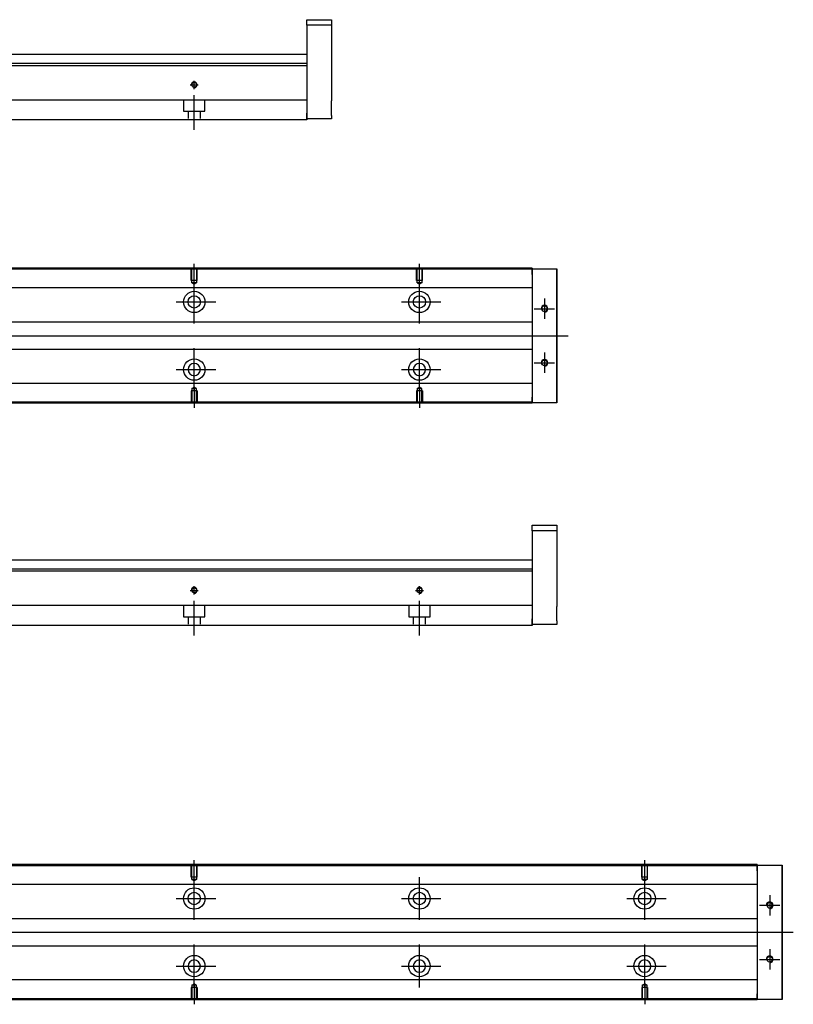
# Model space of a CAD drawing. Header units: millimetres. Extents: x -212 to 3135, y -1694 to 860.
# Tile 466 of 565: x 1177 to 1520, y -1300 to -863. Entities that reach past the tile are written whole.
import ezdxf
from ezdxf.lldxf.tags import DXFTag

# ---------------------------------------------------------------- set-up
doc = ezdxf.new("R2010")
doc.units = ezdxf.units.MM
doc.layers.get('0').update_dxf_attribs({"linetype": 'CONTINUOUS'})
doc.layers.add('2', color=7, linetype='CONTINUOUS', true_color=0xffffff)
tags = doc.linetypes.add('DASHED', pattern=[25.72, 12.86, -12.86]).pattern_tags.tags
tags[6:7] = [DXFTag(74, 4), DXFTag(75, 0), DXFTag(340, '0'), DXFTag(46, 0.0), DXFTag(50, 0.0), DXFTag(44, 0.0), DXFTag(45, 0.0)]
tags[4:5] = [DXFTag(74, 4), DXFTag(75, 0), DXFTag(340, '0'), DXFTag(46, 0.0), DXFTag(50, 0.0), DXFTag(44, 0.0), DXFTag(45, 0.0)]

msp = doc.modelspace()

# ---------------------------------------------------------------- linework, layer by layer
at = {"linetype": 'Continuous'}
for p, q in [((1404.43, -973.65), (1086.43, -973.65)), ((1404.43, -973.15), (1086.56, -973.15)), ((1404.43, -973.15), (1404.43, -973.44)), ((1404.43, -975.94), (1404.43, -973.44)), ((1404.43, -973.44), (1415.43, -973.44)), ((1415.43, -973.44), (1415.43, -975.94)), ((1415.43, -973.44), (1415.43, -973.44)), ((1415.43, -973.44), (1415.43, -973.44)), ((1415.43, -973.44), (1415.43, -977.26)), ((1415.43, -977.26), (1415.43, -973.44)), ((1415.43, -973.44), (1415.43, -977.26)), ((1404.43, -975.94), (1404.43, -1030.44)), ((1415.43, -975.94), (1415.43, -974.44)), ((1415.43, -977.26), (1415.43, -974.44)), ((1415.43, -975.94), (1415.43, -1030.44)), ((1415.43, -1030.44), (1415.43, -975.94)), ((1404.43, -981.97), (1137.22, -981.97)), ((1404.43, -997.19), (1139.72, -997.19)), ((1139.72, -1009.19), (1404.43, -1009.19)), ((1404.43, -1024.32), (1137.22, -1024.32)), ((1404.43, -1032.94), (1404.43, -1030.44)), ((1415.43, -1029.13), (1415.43, -1032.94)), ((1415.43, -1031.94), (1415.43, -1029.13)), ((1415.43, -1029.13), (1415.43, -1032.94)), ((1415.43, -1032.94), (1415.43, -1029.13)), ((1415.43, -1031.94), (1415.43, -1030.44)), ((1415.43, -1030.44), (1415.43, -1032.94)), ((1404.43, -1033.15), (1071.18, -1033.15)), ((1404.43, -1032.65), (1071.31, -1032.65)), ((1404.43, -1032.94), (1404.43, -1033.15)), ((1415.43, -1032.94), (1404.43, -1032.94)), ((1415.43, -1032.94), (1415.43, -1032.94)), ((1415.43, -1032.94), (1415.43, -1032.94)), ((1504.43, -1238.36), (1086.43, -1238.36)), ((1504.43, -1237.86), (1086.56, -1237.86)), ((1504.43, -1237.86), (1504.43, -1238.16)), ((1504.43, -1240.66), (1504.43, -1238.16)), ((1504.43, -1238.16), (1515.43, -1238.16)), ((1504.43, -1240.66), (1504.43, -1295.16)), ((1515.43, -1238.16), (1515.43, -1240.66)), ((1515.43, -1238.16), (1515.43, -1238.16)), ((1515.43, -1238.16), (1515.43, -1238.16)), ((1515.43, -1238.16), (1515.43, -1241.97)), ((1515.43, -1241.97), (1515.43, -1238.16)), ((1515.43, -1238.16), (1515.43, -1241.97)), ((1515.43, -1240.66), (1515.43, -1239.16)), ((1515.43, -1241.97), (1515.43, -1239.16)), ((1515.43, -1240.66), (1515.43, -1295.16)), ((1515.43, -1295.16), (1515.43, -1240.66)), ((1504.43, -1246.68), (1137.22, -1246.68)), ((1504.43, -1261.91), (1139.72, -1261.91)), ((1139.72, -1273.91), (1504.43, -1273.91)), ((1504.43, -1289.03), (1137.22, -1289.03)), ((1504.43, -1297.36), (1071.31, -1297.36)), ((1504.43, -1297.66), (1504.43, -1295.16)), ((1515.43, -1293.84), (1515.43, -1297.66)), ((1515.43, -1296.65), (1515.43, -1293.84)), ((1515.43, -1293.84), (1515.43, -1297.66)), ((1515.43, -1297.66), (1515.43, -1293.84)), ((1515.43, -1296.65), (1515.43, -1295.16)), ((1515.43, -1295.16), (1515.43, -1297.66)), ((1504.43, -1297.86), (1071.18, -1297.86)), ((1504.43, -1297.66), (1504.43, -1297.86)), ((1515.43, -1297.66), (1504.43, -1297.66)), ((1515.43, -1297.66), (1515.43, -1297.66)), ((1515.43, -1297.66), (1515.43, -1297.66))]:
    msp.add_line(p, q, dxfattribs=at)
at = {"linetype": 'DASHED', "ltscale": 0.1}
for p, q in [((1253.13, -978.74), (1253.13, -973.74)), ((1253.35, -979.74), (1253.35, -973.74)), ((1255.5, -973.74), (1255.5, -979.74)), ((1255.73, -978.74), (1255.73, -973.74)), ((1353.13, -978.74), (1353.13, -973.74)), ((1353.35, -979.74), (1353.35, -973.74)), ((1355.5, -973.74), (1355.5, -979.74)), ((1355.73, -978.74), (1355.73, -973.74)), ((1255.73, -978.74), (1253.13, -978.74)), ((1255.5, -979.74), (1253.35, -979.74)), ((1253.35, -979.74), (1254.43, -980.36)), ((1255.5, -979.74), (1254.43, -980.36)), ((1355.73, -978.74), (1353.13, -978.74)), ((1355.5, -979.74), (1353.35, -979.74)), ((1353.35, -979.74), (1354.43, -980.36)), ((1355.5, -979.74), (1354.43, -980.36)), ((1253.35, -1026.65), (1254.43, -1026.02)), ((1253.35, -1026.65), (1253.35, -1032.65)), ((1255.5, -1026.65), (1253.35, -1026.65)), ((1255.5, -1026.65), (1254.43, -1026.02)), ((1255.5, -1032.65), (1255.5, -1026.65)), ((1353.35, -1026.65), (1354.43, -1026.02)), ((1353.35, -1026.65), (1353.35, -1032.65)), ((1355.5, -1026.65), (1353.35, -1026.65)), ((1355.5, -1026.65), (1354.43, -1026.02)), ((1355.5, -1032.65), (1355.5, -1026.65)), ((1255.73, -1027.65), (1253.13, -1027.65)), ((1253.13, -1027.65), (1253.13, -1032.65)), ((1255.73, -1027.65), (1255.73, -1032.65)), ((1355.73, -1027.65), (1353.13, -1027.65)), ((1353.13, -1027.65), (1353.13, -1032.65)), ((1355.73, -1027.65), (1355.73, -1032.65)), ((1253.13, -1243.45), (1253.13, -1238.45)), ((1253.35, -1244.45), (1253.35, -1238.45)), ((1255.5, -1238.45), (1255.5, -1244.45)), ((1255.73, -1243.45), (1255.73, -1238.45)), ((1453.13, -1243.45), (1453.13, -1238.45)), ((1453.35, -1244.45), (1453.35, -1238.45)), ((1455.5, -1238.45), (1455.5, -1244.45)), ((1455.73, -1243.45), (1455.73, -1238.45)), ((1255.73, -1243.45), (1253.13, -1243.45)), ((1255.5, -1244.45), (1253.35, -1244.45)), ((1253.35, -1244.45), (1254.43, -1245.07)), ((1255.5, -1244.45), (1254.43, -1245.07)), ((1455.73, -1243.45), (1453.13, -1243.45)), ((1455.5, -1244.45), (1453.35, -1244.45)), ((1453.35, -1244.45), (1454.43, -1245.07)), ((1455.5, -1244.45), (1454.43, -1245.07)), ((1255.73, -1292.36), (1253.13, -1292.36)), ((1253.13, -1292.36), (1253.13, -1297.36)), ((1253.35, -1291.36), (1254.43, -1290.74)), ((1253.35, -1291.36), (1253.35, -1297.36)), ((1255.5, -1291.36), (1253.35, -1291.36)), ((1255.5, -1291.36), (1254.43, -1290.74)), ((1255.5, -1297.36), (1255.5, -1291.36)), ((1255.73, -1292.36), (1255.73, -1297.36)), ((1455.73, -1292.36), (1453.13, -1292.36)), ((1453.13, -1292.36), (1453.13, -1297.36)), ((1453.35, -1291.36), (1454.43, -1290.74)), ((1453.35, -1291.36), (1453.35, -1297.36)), ((1455.5, -1291.36), (1453.35, -1291.36)), ((1455.5, -1291.36), (1454.43, -1290.74)), ((1455.5, -1297.36), (1455.5, -1291.36)), ((1455.73, -1292.36), (1455.73, -1297.36))]:
    msp.add_line(p, q, dxfattribs=at)
for p, q in [((1254.43, -980.36), (1254.43, -971.24)), ((1354.43, -980.36), (1354.43, -971.24)), ((1254.43, -997.72), (1254.43, -978.67)), ((1354.43, -997.72), (1354.43, -978.67)), ((1409.93, -986.69), (1409.93, -995.69)), ((1246.48, -988.19), (1263.95, -988.19)), ((1346.48, -988.19), (1363.95, -988.19)), ((1405.43, -991.19), (1414.43, -991.19)), ((1078.86, -1003.19), (1420.43, -1003.19)), ((1254.43, -1027.72), (1254.43, -1008.67)), ((1354.43, -1027.72), (1354.43, -1008.67)), ((1409.93, -1010.69), (1409.93, -1019.69)), ((1405.43, -1015.19), (1414.43, -1015.19)), ((1246.48, -1018.19), (1263.95, -1018.19)), ((1346.48, -1018.19), (1363.95, -1018.19)), ((1254.43, -1026.02), (1254.43, -1035.15)), ((1354.43, -1026.02), (1354.43, -1035.15)), ((1254.43, -1245.07), (1254.43, -1235.95)), ((1454.43, -1245.07), (1454.43, -1235.95)), ((1254.43, -1262.43), (1254.43, -1243.38)), ((1354.43, -1262.43), (1354.43, -1243.38)), ((1454.43, -1262.43), (1454.43, -1243.38)), ((1246.48, -1252.91), (1263.95, -1252.91)), ((1346.48, -1252.91), (1363.95, -1252.91)), ((1446.48, -1252.91), (1463.95, -1252.91)), ((1509.93, -1251.4), (1509.93, -1260.4)), ((1505.43, -1255.9), (1514.43, -1255.9)), ((1078.86, -1267.91), (1520.43, -1267.91)), ((1254.43, -1292.43), (1254.43, -1273.38)), ((1354.43, -1292.43), (1354.43, -1273.38)), ((1454.43, -1292.43), (1454.43, -1273.38)), ((1509.93, -1275.4), (1509.93, -1284.4)), ((1505.43, -1279.9), (1514.43, -1279.9)), ((1246.48, -1282.91), (1263.95, -1282.91)), ((1346.48, -1282.91), (1363.95, -1282.91)), ((1446.48, -1282.91), (1463.95, -1282.91)), ((1254.43, -1290.74), (1254.43, -1299.86)), ((1454.43, -1290.74), (1454.43, -1299.86))]:
    msp.add_line(p, q)
at = {"linetype": 'DASHED'}
for p, q in [((1404.43, -973.44), (1404.43, -973.65)), ((1404.43, -973.44), (1404.43, -975.94)), ((1404.43, -973.65), (1404.43, -974.65)), ((1404.43, -974.65), (1404.43, -980.97)), ((1404.43, -980.97), (1404.43, -981.97)), ((1404.43, -981.97), (1404.43, -983.51)), ((1404.43, -983.51), (1404.43, -987.07)), ((1404.43, -987.07), (1404.43, -988.99)), ((1404.43, -988.99), (1404.43, -992.69)), ((1404.43, -1013.69), (1404.43, -1017.3)), ((1404.43, -1017.3), (1404.43, -1019.22)), ((1404.43, -1019.22), (1404.43, -1022.78)), ((1404.43, -1022.78), (1404.43, -1024.32)), ((1404.43, -1024.32), (1404.43, -1025.32)), ((1404.43, -1025.32), (1404.43, -1031.65)), ((1404.43, -1030.44), (1404.43, -1032.94)), ((1404.43, -1031.65), (1404.43, -1032.65)), ((1404.43, -1032.65), (1404.43, -1032.94)), ((1504.43, -1238.16), (1504.43, -1238.36)), ((1504.43, -1238.16), (1504.43, -1240.66)), ((1504.43, -1238.36), (1504.43, -1239.36)), ((1504.43, -1239.36), (1504.43, -1245.68)), ((1504.43, -1245.68), (1504.43, -1246.68)), ((1504.43, -1246.68), (1504.43, -1248.23)), ((1504.43, -1248.23), (1504.43, -1251.79)), ((1504.43, -1251.79), (1504.43, -1253.7)), ((1504.43, -1253.7), (1504.43, -1257.41)), ((1504.43, -1278.4), (1504.43, -1282.01)), ((1504.43, -1282.01), (1504.43, -1283.93)), ((1504.43, -1283.93), (1504.43, -1287.49)), ((1504.43, -1287.49), (1504.43, -1289.03)), ((1504.43, -1289.03), (1504.43, -1290.03)), ((1504.43, -1290.03), (1504.43, -1296.36)), ((1504.43, -1295.16), (1504.43, -1297.66)), ((1504.43, -1296.36), (1504.43, -1297.36)), ((1504.43, -1297.36), (1504.43, -1297.66))]:
    msp.add_line(p, q, dxfattribs=at)
at = {"linetype": 'Continuous'}
for centre, radius in [((1254.43, -988.19), 4.75), ((1254.43, -988.19), 2.75), ((1354.43, -988.19), 4.75), ((1354.43, -988.19), 2.75), ((1254.43, -1018.19), 4.75), ((1354.43, -1018.19), 4.75), ((1409.93, -1015.19), 1.23), ((1254.43, -1252.91), 4.75), ((1354.43, -1252.91), 4.75), ((1454.43, -1252.91), 4.75), ((1254.43, -1252.91), 2.75), ((1354.43, -1252.91), 2.75), ((1454.43, -1252.91), 2.75), ((1254.43, -1282.91), 4.75), ((1354.43, -1282.91), 4.75), ((1454.43, -1282.91), 4.75), ((1509.93, -1279.9), 1.23)]:
    msp.add_circle(centre, radius, dxfattribs=at)
at = {"linetype": 'Continuous', "extrusion": (0, 0, -1)}
for centre, radius in [((-1409.93, -991.19), 1.23), ((-1254.43, -1018.19), 2.75), ((-1354.43, -1018.19), 2.75), ((-1509.93, -1255.9), 1.23), ((-1254.43, -1282.91), 2.75), ((-1354.43, -1282.91), 2.75), ((-1454.43, -1282.91), 2.75)]:
    msp.add_circle(centre, radius, dxfattribs=at)
for centre in [(1409.93, -991.19), (1409.93, -1015.19), (1509.93, -1255.9), (1509.93, -1279.9)]:
    msp.add_arc(centre, 1.5, 270, 180)
at = {"linetype": 'Continuous'}
for points, knots in [([(1415.43, -977.26), (1415.43, -977.44), (1415.43, -977.62), (1415.43, -977.97), (1415.43, -978.15), (1415.43, -978.49), (1415.43, -978.65), (1415.43, -978.97), (1415.43, -979.12), (1415.43, -979.4), (1415.43, -979.54), (1415.43, -979.78), (1415.43, -979.89), (1415.43, -980.09), (1415.43, -980.17), (1415.43, -980.31), (1415.43, -980.37), (1415.43, -980.46), (1415.43, -980.48), (1415.43, -980.51), (1415.43, -980.51), (1415.43, -980.48), (1415.43, -980.45), (1415.43, -980.35), (1415.43, -980.29), (1415.43, -980.14), (1415.43, -980.06), (1415.43, -979.86), (1415.43, -979.74), (1415.43, -979.5), (1415.43, -979.36), (1415.43, -979.07), (1415.43, -978.92), (1415.43, -978.6), (1415.43, -978.44), (1415.43, -978.26), (1415.43, -977.94), (1415.43, -977.6), (1415.43, -977.26)], [0, 0, 0, 0, 0.052893, 0.052893, 0.105785, 0.105785, 0.158678, 0.158678, 0.211571, 0.211571, 0.264464, 0.264464, 0.317356, 0.317356, 0.370249, 0.370249, 0.423142, 0.423142, 0.476034, 0.476034, 0.528927, 0.528927, 0.58182, 0.58182, 0.634712, 0.634712, 0.687605, 0.687605, 0.740498, 0.740498, 0.793391, 0.793391, 0.846283, 0.846283, 0.899176, 0.899176, 0.899176, 1, 1, 1, 1]), ([(1415.43, -977.26), (1415.43, -977.44), (1415.43, -977.62), (1415.43, -977.97), (1415.43, -978.15), (1415.43, -978.49), (1415.43, -978.65), (1415.43, -978.97), (1415.43, -979.12), (1415.43, -979.4), (1415.43, -979.54), (1415.43, -979.78), (1415.43, -979.89), (1415.43, -980.09), (1415.43, -980.17), (1415.43, -980.31), (1415.43, -980.37), (1415.43, -980.46), (1415.43, -980.48), (1415.43, -980.51), (1415.43, -980.51), (1415.43, -980.48), (1415.43, -980.45), (1415.43, -980.35), (1415.43, -980.29), (1415.43, -980.14), (1415.43, -980.06), (1415.43, -979.86), (1415.43, -979.74), (1415.43, -979.5), (1415.43, -979.36), (1415.43, -979.07), (1415.43, -978.92), (1415.43, -978.6), (1415.43, -978.44), (1415.43, -978.26), (1415.43, -977.94), (1415.43, -977.6), (1415.43, -977.26)], [0, 0, 0, 0, 0.052893, 0.052893, 0.105785, 0.105785, 0.158678, 0.158678, 0.211571, 0.211571, 0.264464, 0.264464, 0.317356, 0.317356, 0.370249, 0.370249, 0.423142, 0.423142, 0.476034, 0.476034, 0.528927, 0.528927, 0.58182, 0.58182, 0.634712, 0.634712, 0.687605, 0.687605, 0.740498, 0.740498, 0.793391, 0.793391, 0.846283, 0.846283, 0.899176, 0.899176, 0.899176, 1, 1, 1, 1]), ([(1415.43, -1029.13), (1415.43, -1028.95), (1415.43, -1028.77), (1415.43, -1028.41), (1415.43, -1028.24), (1415.43, -1027.9), (1415.43, -1027.73), (1415.43, -1027.42), (1415.43, -1027.27), (1415.43, -1026.98), (1415.43, -1026.85), (1415.43, -1026.61), (1415.43, -1026.5), (1415.43, -1026.3), (1415.43, -1026.22), (1415.43, -1026.07), (1415.43, -1026.02), (1415.43, -1025.93), (1415.43, -1025.9), (1415.43, -1025.88), (1415.43, -1025.88), (1415.43, -1025.91), (1415.43, -1025.94), (1415.43, -1026.03), (1415.43, -1026.09), (1415.43, -1026.24), (1415.43, -1026.33), (1415.43, -1026.53), (1415.43, -1026.64), (1415.43, -1026.89), (1415.43, -1027.03), (1415.43, -1027.31), (1415.43, -1027.47), (1415.43, -1027.78), (1415.43, -1027.95), (1415.43, -1028.28), (1415.43, -1028.45), (1415.43, -1028.78), (1415.43, -1028.96), (1415.43, -1029.13)], [0, 0, 0, 0, 0.052926, 0.052926, 0.105852, 0.105852, 0.158778, 0.158778, 0.211704, 0.211704, 0.26463, 0.26463, 0.317556, 0.317556, 0.370482, 0.370482, 0.423408, 0.423408, 0.476333, 0.476333, 0.529259, 0.529259, 0.582185, 0.582185, 0.635111, 0.635111, 0.688037, 0.688037, 0.740963, 0.740963, 0.793889, 0.793889, 0.846815, 0.846815, 0.899741, 0.899741, 0.949242, 0.949242, 1, 1, 1, 1]), ([(1415.43, -1025.88), (1415.43, -1025.88), (1415.43, -1025.88), (1415.43, -1025.91), (1415.43, -1025.94), (1415.43, -1026.03), (1415.43, -1026.09), (1415.43, -1026.24), (1415.43, -1026.33), (1415.43, -1026.53), (1415.43, -1026.64), (1415.43, -1026.89), (1415.43, -1027.03), (1415.43, -1027.31), (1415.43, -1027.47), (1415.43, -1027.78), (1415.43, -1027.95), (1415.43, -1028.28), (1415.43, -1028.45), (1415.43, -1028.78), (1415.43, -1028.96), (1415.43, -1029.13)], [0, 0, 0, 0, 0.058411, 0.058411, 0.164275, 0.164275, 0.270139, 0.270139, 0.376003, 0.376003, 0.481867, 0.481867, 0.587731, 0.587731, 0.693595, 0.693595, 0.799459, 0.799459, 0.898473, 0.898473, 1, 1, 1, 1]), ([(1415.43, -1029.13), (1415.43, -1028.95), (1415.43, -1028.77), (1415.43, -1028.41), (1415.43, -1028.24), (1415.43, -1027.9), (1415.43, -1027.73), (1415.43, -1027.42), (1415.43, -1027.27), (1415.43, -1026.98), (1415.43, -1026.85), (1415.43, -1026.61), (1415.43, -1026.5), (1415.43, -1026.3), (1415.43, -1026.22), (1415.43, -1026.07), (1415.43, -1026.02), (1415.43, -1025.93), (1415.43, -1025.9), (1415.43, -1025.89)], [0, 0, 0, 0, 0.111112, 0.111112, 0.222224, 0.222224, 0.333337, 0.333337, 0.444449, 0.444449, 0.555561, 0.555561, 0.666673, 0.666673, 0.777785, 0.777785, 0.888898, 0.888898, 1, 1, 1, 1]), ([(1515.43, -1241.97), (1515.43, -1242.15), (1515.43, -1242.33), (1515.43, -1242.68), (1515.43, -1242.86), (1515.43, -1243.2), (1515.43, -1243.37), (1515.43, -1243.68), (1515.43, -1243.83), (1515.43, -1244.12), (1515.43, -1244.25), (1515.43, -1244.49), (1515.43, -1244.6), (1515.43, -1244.8), (1515.43, -1244.88), (1515.43, -1245.02), (1515.43, -1245.08), (1515.43, -1245.17), (1515.43, -1245.2), (1515.43, -1245.22), (1515.43, -1245.22), (1515.43, -1245.19), (1515.43, -1245.16), (1515.43, -1245.07), (1515.43, -1245), (1515.43, -1244.86), (1515.43, -1244.77), (1515.43, -1244.57), (1515.43, -1244.45), (1515.43, -1244.21), (1515.43, -1244.07), (1515.43, -1243.79), (1515.43, -1243.63), (1515.43, -1243.31), (1515.43, -1243.15), (1515.43, -1242.98), (1515.43, -1242.65), (1515.43, -1242.31), (1515.43, -1241.97)], [0, 0, 0, 0, 0.052893, 0.052893, 0.105785, 0.105785, 0.158678, 0.158678, 0.211571, 0.211571, 0.264464, 0.264464, 0.317356, 0.317356, 0.370249, 0.370249, 0.423142, 0.423142, 0.476034, 0.476034, 0.528927, 0.528927, 0.58182, 0.58182, 0.634712, 0.634712, 0.687605, 0.687605, 0.740498, 0.740498, 0.793391, 0.793391, 0.846283, 0.846283, 0.899176, 0.899176, 0.899176, 1, 1, 1, 1]), ([(1515.43, -1241.97), (1515.43, -1242.15), (1515.43, -1242.33), (1515.43, -1242.68), (1515.43, -1242.86), (1515.43, -1243.2), (1515.43, -1243.37), (1515.43, -1243.68), (1515.43, -1243.83), (1515.43, -1244.12), (1515.43, -1244.25), (1515.43, -1244.49), (1515.43, -1244.6), (1515.43, -1244.8), (1515.43, -1244.88), (1515.43, -1245.02), (1515.43, -1245.08), (1515.43, -1245.17), (1515.43, -1245.2), (1515.43, -1245.22), (1515.43, -1245.22), (1515.43, -1245.19), (1515.43, -1245.16), (1515.43, -1245.07), (1515.43, -1245), (1515.43, -1244.86), (1515.43, -1244.77), (1515.43, -1244.57), (1515.43, -1244.45), (1515.43, -1244.21), (1515.43, -1244.07), (1515.43, -1243.79), (1515.43, -1243.63), (1515.43, -1243.31), (1515.43, -1243.15), (1515.43, -1242.98), (1515.43, -1242.65), (1515.43, -1242.31), (1515.43, -1241.97)], [0, 0, 0, 0, 0.052893, 0.052893, 0.105785, 0.105785, 0.158678, 0.158678, 0.211571, 0.211571, 0.264464, 0.264464, 0.317356, 0.317356, 0.370249, 0.370249, 0.423142, 0.423142, 0.476034, 0.476034, 0.528927, 0.528927, 0.58182, 0.58182, 0.634712, 0.634712, 0.687605, 0.687605, 0.740498, 0.740498, 0.793391, 0.793391, 0.846283, 0.846283, 0.899176, 0.899176, 0.899176, 1, 1, 1, 1]), ([(1515.43, -1293.84), (1515.43, -1293.66), (1515.43, -1293.48), (1515.43, -1293.13), (1515.43, -1292.95), (1515.43, -1292.61), (1515.43, -1292.44), (1515.43, -1292.13), (1515.43, -1291.98), (1515.43, -1291.69), (1515.43, -1291.56), (1515.43, -1291.32), (1515.43, -1291.21), (1515.43, -1291.01), (1515.43, -1290.93), (1515.43, -1290.79), (1515.43, -1290.73), (1515.43, -1290.64), (1515.43, -1290.61), (1515.43, -1290.59), (1515.43, -1290.59), (1515.43, -1290.62), (1515.43, -1290.65), (1515.43, -1290.75), (1515.43, -1290.81), (1515.43, -1290.95), (1515.43, -1291.04), (1515.43, -1291.24), (1515.43, -1291.36), (1515.43, -1291.6), (1515.43, -1291.74), (1515.43, -1292.02), (1515.43, -1292.18), (1515.43, -1292.5), (1515.43, -1292.66), (1515.43, -1292.99), (1515.43, -1293.16), (1515.43, -1293.5), (1515.43, -1293.67), (1515.43, -1293.84)], [0, 0, 0, 0, 0.052926, 0.052926, 0.105852, 0.105852, 0.158778, 0.158778, 0.211704, 0.211704, 0.26463, 0.26463, 0.317556, 0.317556, 0.370482, 0.370482, 0.423408, 0.423408, 0.476333, 0.476333, 0.529259, 0.529259, 0.582185, 0.582185, 0.635111, 0.635111, 0.688037, 0.688037, 0.740963, 0.740963, 0.793889, 0.793889, 0.846815, 0.846815, 0.899741, 0.899741, 0.949242, 0.949242, 1, 1, 1, 1]), ([(1515.43, -1290.59), (1515.43, -1290.59), (1515.43, -1290.6), (1515.43, -1290.62), (1515.43, -1290.65), (1515.43, -1290.75), (1515.43, -1290.81), (1515.43, -1290.95), (1515.43, -1291.04), (1515.43, -1291.24), (1515.43, -1291.36), (1515.43, -1291.6), (1515.43, -1291.74), (1515.43, -1292.02), (1515.43, -1292.18), (1515.43, -1292.5), (1515.43, -1292.66), (1515.43, -1292.99), (1515.43, -1293.16), (1515.43, -1293.5), (1515.43, -1293.67), (1515.43, -1293.84)], [0, 0, 0, 0, 0.058411, 0.058411, 0.164275, 0.164275, 0.270139, 0.270139, 0.376003, 0.376003, 0.481867, 0.481867, 0.587731, 0.587731, 0.693595, 0.693595, 0.799459, 0.799459, 0.898473, 0.898473, 1, 1, 1, 1]), ([(1515.43, -1293.84), (1515.43, -1293.66), (1515.43, -1293.48), (1515.43, -1293.13), (1515.43, -1292.95), (1515.43, -1292.61), (1515.43, -1292.44), (1515.43, -1292.13), (1515.43, -1291.98), (1515.43, -1291.69), (1515.43, -1291.56), (1515.43, -1291.32), (1515.43, -1291.21), (1515.43, -1291.01), (1515.43, -1290.93), (1515.43, -1290.79), (1515.43, -1290.73), (1515.43, -1290.64), (1515.43, -1290.61), (1515.43, -1290.6)], [0, 0, 0, 0, 0.111112, 0.111112, 0.222224, 0.222224, 0.333337, 0.333337, 0.444449, 0.444449, 0.555561, 0.555561, 0.666673, 0.666673, 0.777785, 0.777785, 0.888898, 0.888898, 1, 1, 1, 1])]:
    msp.add_open_spline(points, degree=3, knots=knots, dxfattribs=at)
at = {"layer": '2', "linetype": 'Continuous'}
for p, q in [((1304.43, -862.94), (1315.43, -862.94)), ((1304.43, -865.44), (1304.43, -862.94)), ((1315.43, -862.94), (1315.43, -865.44)), ((1315.43, -865.44), (1304.43, -865.44)), ((1304.43, -865.44), (1304.43, -904.44)), ((1315.43, -865.44), (1315.43, -883.44)), ((1304.43, -882.39), (1103.67, -882.39)), ((1304.43, -878.44), (1140.08, -878.44)), ((1304.43, -883.39), (1004.43, -883.39)), ((1304.43, -883.39), (1304.43, -898.09)), ((1315.43, -889.94), (1315.43, -898.94)), ((1304.43, -898.59), (1099.52, -898.59)), ((1304.43, -898.09), (1304.43, -898.59)), ((1304.43, -898.59), (1304.43, -905.39)), ((1304.43, -907.39), (1097.26, -907.39)), ((1304.43, -906.94), (1304.43, -904.44)), ((1304.43, -905.39), (1304.43, -907.39)), ((1315.43, -906.94), (1304.43, -906.94)), ((1315.43, -905.44), (1315.43, -906.94)), ((1404.43, -1087.26), (1415.43, -1087.26)), ((1404.43, -1089.76), (1404.43, -1087.26)), ((1415.43, -1087.26), (1415.43, -1089.76)), ((1415.43, -1089.76), (1404.43, -1089.76)), ((1404.43, -1089.76), (1404.43, -1128.76)), ((1415.43, -1089.76), (1415.43, -1107.76)), ((1404.43, -1102.76), (1140.08, -1102.76)), ((1404.43, -1107.71), (1004.43, -1107.71)), ((1404.43, -1106.71), (1103.67, -1106.71)), ((1404.43, -1107.71), (1404.43, -1122.41)), ((1415.43, -1114.26), (1415.43, -1123.26)), ((1404.43, -1122.41), (1404.43, -1122.91)), ((1404.43, -1122.91), (1099.52, -1122.91)), ((1404.43, -1122.91), (1404.43, -1129.71)), ((1404.43, -1131.26), (1404.43, -1128.76)), ((1404.43, -1129.71), (1404.43, -1131.71)), ((1415.43, -1131.26), (1404.43, -1131.26)), ((1415.43, -1129.76), (1415.43, -1131.26)), ((1404.43, -1131.71), (1097.26, -1131.71))]:
    msp.add_line(p, q, dxfattribs=at)
at = {"layer": '2', "linetype": 'DASHED'}
for p, q in [((1304.43, -882.39), (1304.43, -883.39)), ((1404.43, -1106.71), (1404.43, -1107.71))]:
    msp.add_line(p, q, dxfattribs=at)
at = {"layer": '2', "ltscale": 0.5}
for p, q in [((1254.43, -893.71), (1254.43, -890.04)), ((1252.63, -891.84), (1256.23, -891.84)), ((1254.43, -911.84), (1254.43, -896.48)), ((1252.63, -1116.16), (1256.23, -1116.16)), ((1254.43, -1118.02), (1254.43, -1114.36)), ((1352.63, -1116.16), (1356.23, -1116.16)), ((1354.43, -1118.02), (1354.43, -1114.36)), ((1254.43, -1136.16), (1254.43, -1120.8)), ((1354.43, -1136.16), (1354.43, -1120.8))]:
    msp.add_line(p, q, dxfattribs=at)
at = {"layer": '2', "linetype": 'DASHED', "ltscale": 0.1}
for p, q in [((1249.68, -898.59), (1249.68, -903.54)), ((1259.18, -903.54), (1259.18, -898.59)), ((1249.68, -903.54), (1259.18, -903.54)), ((1251.68, -903.54), (1251.68, -906.84)), ((1257.18, -906.84), (1257.18, -903.54)), ((1249.68, -1122.91), (1249.68, -1127.86)), ((1259.18, -1127.86), (1259.18, -1122.91)), ((1349.68, -1122.91), (1349.68, -1127.86)), ((1359.18, -1127.86), (1359.18, -1122.91)), ((1249.68, -1127.86), (1259.18, -1127.86)), ((1251.68, -1127.86), (1251.68, -1131.16)), ((1257.18, -1131.16), (1257.18, -1127.86)), ((1349.68, -1127.86), (1359.18, -1127.86)), ((1351.68, -1127.86), (1351.68, -1131.16)), ((1357.18, -1131.16), (1357.18, -1127.86))]:
    msp.add_line(p, q, dxfattribs=at)
at = {"layer": '2', "linetype": 'Continuous'}
for centre in [(1254.43, -891.84), (1254.43, -1116.16), (1354.43, -1116.16)]:
    msp.add_circle(centre, 1.07, dxfattribs=at)
at = {"layer": '2'}
for centre in [(1254.43, -891.84), (1254.43, -1116.16), (1354.43, -1116.16)]:
    msp.add_arc(centre, 1.3, 270, 180, dxfattribs=at)
at = {"layer": '2', "linetype": 'Continuous'}
for points in [[(1315.43, -883.44), (1315.43, -883.44), (1315.43, -883.45), (1315.43, -883.51), (1315.43, -883.56), (1315.43, -883.68), (1315.43, -883.75), (1315.43, -883.92), (1315.43, -884.02), (1315.43, -884.24), (1315.43, -884.37), (1315.43, -884.63), (1315.43, -884.77), (1315.43, -885.08), (1315.43, -885.24), (1315.43, -885.57), (1315.43, -885.74), (1315.43, -886.09), (1315.43, -886.27), (1315.43, -886.63), (1315.43, -886.81), (1315.43, -887.17), (1315.43, -887.34), (1315.43, -887.69), (1315.43, -887.86), (1315.43, -888.19), (1315.43, -888.35), (1315.43, -888.65), (1315.43, -888.79), (1315.43, -889.05), (1315.43, -889.17), (1315.43, -889.39), (1315.43, -889.49), (1315.43, -889.65), (1315.43, -889.72), (1315.43, -889.83), (1315.43, -889.87), (1315.43, -889.92), (1315.43, -889.94), (1315.43, -889.94)], [(1315.43, -905.44), (1315.43, -905.44), (1315.43, -905.42), (1315.43, -905.36), (1315.43, -905.32), (1315.43, -905.2), (1315.43, -905.13), (1315.43, -904.96), (1315.43, -904.86), (1315.43, -904.63), (1315.43, -904.51), (1315.43, -904.25), (1315.43, -904.1), (1315.43, -903.8), (1315.43, -903.64), (1315.43, -903.31), (1315.43, -903.14), (1315.43, -902.79), (1315.43, -902.61), (1315.43, -902.25), (1315.43, -902.07), (1315.43, -901.71), (1315.43, -901.53), (1315.43, -901.18), (1315.43, -901.01), (1315.43, -900.69), (1315.43, -900.53), (1315.43, -900.23), (1315.43, -900.09), (1315.43, -899.83), (1315.43, -899.7), (1315.43, -899.49), (1315.43, -899.39), (1315.43, -899.22), (1315.43, -899.15), (1315.43, -899.05), (1315.43, -899.01), (1315.43, -898.95), (1315.43, -898.94), (1315.43, -898.94)], [(1415.43, -1107.76), (1415.43, -1107.76), (1415.43, -1107.77), (1415.43, -1107.83), (1415.43, -1107.88), (1415.43, -1107.99), (1415.43, -1108.07), (1415.43, -1108.24), (1415.43, -1108.34), (1415.43, -1108.56), (1415.43, -1108.68), (1415.43, -1108.95), (1415.43, -1109.09), (1415.43, -1109.4), (1415.43, -1109.56), (1415.43, -1109.89), (1415.43, -1110.06), (1415.43, -1110.41), (1415.43, -1110.59), (1415.43, -1110.94), (1415.43, -1111.13), (1415.43, -1111.48), (1415.43, -1111.66), (1415.43, -1112.01), (1415.43, -1112.18), (1415.43, -1112.51), (1415.43, -1112.67), (1415.43, -1112.97), (1415.43, -1113.11), (1415.43, -1113.37), (1415.43, -1113.49), (1415.43, -1113.71), (1415.43, -1113.8), (1415.43, -1113.97), (1415.43, -1114.04), (1415.43, -1114.15), (1415.43, -1114.19), (1415.43, -1114.24), (1415.43, -1114.26), (1415.43, -1114.26)], [(1415.43, -1129.76), (1415.43, -1129.76), (1415.43, -1129.74), (1415.43, -1129.68), (1415.43, -1129.64), (1415.43, -1129.52), (1415.43, -1129.45), (1415.43, -1129.27), (1415.43, -1129.17), (1415.43, -1128.95), (1415.43, -1128.83), (1415.43, -1128.56), (1415.43, -1128.42), (1415.43, -1128.12), (1415.43, -1127.96), (1415.43, -1127.63), (1415.43, -1127.46), (1415.43, -1127.11), (1415.43, -1126.93), (1415.43, -1126.57), (1415.43, -1126.39), (1415.43, -1126.03), (1415.43, -1125.85), (1415.43, -1125.5), (1415.43, -1125.33), (1415.43, -1125), (1415.43, -1124.85), (1415.43, -1124.55), (1415.43, -1124.41), (1415.43, -1124.14), (1415.43, -1124.02), (1415.43, -1123.81), (1415.43, -1123.71), (1415.43, -1123.54), (1415.43, -1123.47), (1415.43, -1123.36), (1415.43, -1123.32), (1415.43, -1123.27), (1415.43, -1123.26), (1415.43, -1123.26)]]:
    msp.add_open_spline(points, degree=3, knots=[0, 0, 0, 0, 0.052926, 0.052926, 0.105852, 0.105852, 0.158778, 0.158778, 0.211704, 0.211704, 0.26463, 0.26463, 0.317556, 0.317556, 0.370482, 0.370482, 0.423408, 0.423408, 0.476333, 0.476333, 0.529259, 0.529259, 0.582185, 0.582185, 0.635111, 0.635111, 0.688037, 0.688037, 0.740963, 0.740963, 0.793889, 0.793889, 0.846815, 0.846815, 0.899741, 0.899741, 0.949242, 0.949242, 1, 1, 1, 1], dxfattribs=at)

doc.saveas('drawing.dxf')
